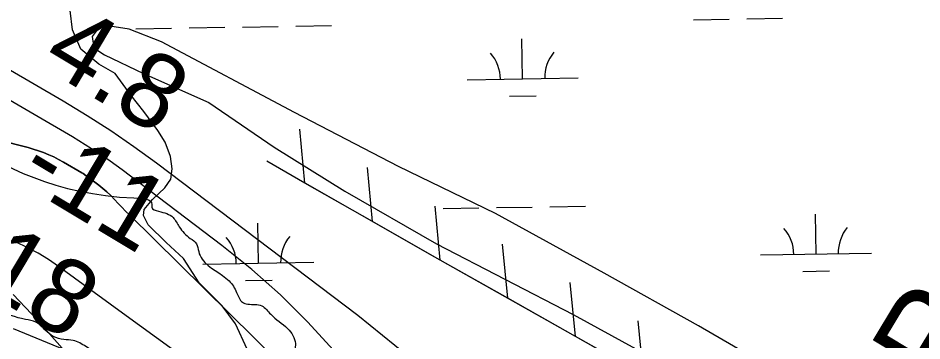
# Model space of a CAD drawing. Extents: x 3855477 to 3893699, y 299188 to 325115.
# Drawn here: x 3861561 to 3862374, y 317154 to 317445 of the extents above; entities that cross this region are included whole.
import ezdxf

# ---------------------------------------------------------------- set-up
doc = ezdxf.new("R2010")
doc.units = 0
for name, color, linetype in [('V-LEVE-TOET', 7, 'Continuous'), ('V-RIVR-EDGE', 7, 'Continuous'), ('V-RIVR-RANG', 7, 'Continuous'), ('V-RIVR-RANG-IDEN', 7, 'Continuous'), ('V-RRAP-FSHR', 7, 'Continuous'), ('V-TOPO-DPTH', 7, 'Continuous'), ('V-TOPO-MINR', 7, 'Continuous'), ('V-TOPO-SHOR', 7, 'Continuous'), ('V-TOPO-WATR', 7, 'Continuous'), ('V-WETL-SWMP', 7, 'Continuous')]:
    doc.layers.add(name, color=color, linetype=linetype)

msp = doc.modelspace()

# ---------------------------------------------------------------- linework, layer by layer
at = {"layer": 'V-LEVE-TOET'}
msp.add_lwpolyline([(3862463.67, 317012.4), (3862350.14, 317069.05), (3862254.51, 317120.23), (3862173.11, 317167.56), (3862088, 317214.94), (3861990.29, 317268.78), (3861903.02, 317310.89), (3861809.48, 317359.41), (3861689.68, 317422.99), (3861660.73, 317434.38), (3861643.33, 317437.2), (3861632.74, 317435.2), (3861627.38, 317427.86), (3861628.86, 317417.8), (3861638.31, 317411.37), (3861673.53, 317394.62), (3861732.44, 317368.66), (3861791.2, 317328.42), (3861854.71, 317288.67), (3861937.17, 317241.33), (3862060.15, 317177.71), (3862160.49, 317122.79), (3862265.5, 317059.36), (3862376.89, 316999.04)], dxfattribs=at)
at = {"layer": 'V-RIVR-EDGE'}
msp.add_spline([(3859519.27, 318133.34), (3859529.08, 318128.12), (3859557.75, 318117.29), (3859589.18, 318096.89), (3859608.3, 318091.66), (3859632.6, 318087.21), (3859655.71, 318083.17), (3859677.62, 318079.13), (3859695.14, 318076.3), (3859736.57, 318066.23), (3859764.45, 318061.38), (3859790.33, 318051.75), (3859824.18, 318038.52), (3859868.37, 318020.07), (3859890.67, 318012.05), (3859919.33, 318000.82), (3859946.39, 317985.21), (3859972.27, 317972.39), (3859987.4, 317965.98), (3859998.95, 317963.16), (3860007.3, 317958.36), (3860026.81, 317947.55), (3860045.91, 317937.54), (3860071.38, 317923.92), (3860094.87, 317913.9), (3860108.41, 317909.49), (3860130.3, 317897.08), (3860149.8, 317885.47), (3860170.5, 317876.25), (3860195.19, 317867.82), (3860221.06, 317854.21), (3860250.51, 317837.4), (3860275.18, 317822.59), (3860303.05, 317809.37), (3860359.56, 317779.34), (3860406.54, 317758.5), (3860436.79, 317744.08), (3860477.8, 317728.83), (3860496.52, 317723.61), (3860519.21, 317713.19), (3860555.84, 317695.96), (3860594.84, 317675.54), (3860632.26, 317656.32), (3860676.44, 317633.09), (3860726.58, 317605.47), (3860767.97, 317581.06), (3860790.66, 317570.64), (3860877.81, 317518.61), (3860907.67, 317504.59), (3860923.6, 317499.77), (3860947.49, 317491.74), (3860980.94, 317479.3), (3861011.2, 317471.26), (3861035.1, 317464.42), (3861065.37, 317455.98), (3861094.05, 317449.13), (3861112.77, 317445.1), (3861139.06, 317440.25), (3861167.33, 317430.22), (3861205.17, 317422.16), (3861236.25, 317418.89), (3861259.36, 317418.04), (3861273.71, 317417.2), (3861299.99, 317409.96), (3861325.86, 317397.55), (3861341.79, 317391.53), (3861353.74, 317387.91), (3861368.49, 317388.67), (3861377.65, 317388.65), (3861664.73, 317282.73), (3861681.06, 317276.71), (3861681.05, 317274.32), (3861687.02, 317270.72), (3861700.16, 317265.1), (3861705.72, 317256.72), (3861715.66, 317246.33), (3861721.22, 317241.54), (3861723.2, 317234.36), (3861726.37, 317227.58), (3861750.63, 317207.99), (3861757.38, 317197.61), (3861762.54, 317188.83), (3861767.32, 317187.22), (3861780.07, 317185.6), (3861788.02, 317178.01), (3861803.13, 317165.22), (3861810.27, 317151.65), (3861809.85, 317139.69), (3861814.21, 317132.91), (3861819.77, 317124.13), (3861817.34, 317108.59), (3861814.52, 317094.25), (3861799.35, 317086.71), (3861786.59, 317080.77), (3861777.01, 317076.81), (3861766.22, 317064.08), (3861761.83, 317062.89), (3861758.65, 317067.29), (3861753.91, 317083.24), (3861749.94, 317087.23), (3861742.77, 317089.64), (3861728.42, 317090.08), (3861720.06, 317091.29), (3861710.51, 317097.3), (3861701.37, 317107.68), (3861698.2, 317118.05), (3861695.03, 317124.04), (3861685.48, 317130.44), (3861670.34, 317131.27), (3861652.81, 317132.51), (3861648.43, 317134.11), (3861621.76, 317148.93), (3861610.22, 317154.53), (3861601.85, 317155.35), (3861592.29, 317158.16), (3861585.13, 317163.76), (3861576.78, 317170.96), (3861567.22, 317173.37), (3861541.33, 317180.21), (3861520.61, 317180.66), (3861509.85, 317179.89), (3861487.15, 317186.72), (3861457.28, 317196.76), (3861452.1, 317195.97), (3861445.31, 317191.21), (3861444.5, 317182.84), (3861448.07, 317178.45), (3861469.56, 317166.84), (3861510.97, 317148.8), (3861530.48, 317141.18), (3861552.77, 317132.36), (3861596.96, 317112.72)], degree=3, dxfattribs=at)
at = {"layer": 'V-RRAP-FSHR'}
for p, q in [((3861818.78, 317296.07), (3861814.23, 317344.69)), ((3861879.6, 317261.43), (3861875.06, 317310.05)), ((3861940.43, 317226.79), (3861935.89, 317275.41)), ((3862001.41, 317192.42), (3861996.67, 317241.02)), ((3862062.38, 317158.02), (3862057.64, 317206.62)), ((3862123.35, 317123.63), (3862118.6, 317172.23))]:
    msp.add_line(p, q, dxfattribs=at)
for points in [[(3861818.78, 317296.07), (3861784.43, 317315.63)], [(3863755.9, 316222.32), (3863272.86, 316481.96), (3862847.86, 316733.36), (3862473.5, 316926.11), (3861935.6, 317229.54), (3861789.61, 317312.68)], [(3861879.6, 317261.43), (3861818.78, 317296.07)], [(3861940.44, 317226.81), (3861935.6, 317229.54), (3861879.6, 317261.43)], [(3862001.41, 317192.42), (3861940.44, 317226.81)], [(3862062.38, 317158.02), (3862001.41, 317192.42)], [(3862123.35, 317123.63), (3862062.38, 317158.03)]]:
    msp.add_lwpolyline(points, dxfattribs=at)
at = {"layer": 'V-TOPO-DPTH'}
for points in [[(3861910.69, 317141.02), (3861866.55, 317176.93), (3861685.18, 317313.89), (3861664.79, 317328.72), (3861644.06, 317343.05), (3861622.84, 317356.64), (3861601.29, 317369.72), (3861302.2, 317544.09)], [(3861347.4, 317384.32), (3861564.88, 317329.31), (3861569.64, 317328.02), (3861574.37, 317326.62), (3861579.04, 317325.07), (3861583.68, 317323.42), (3861588.25, 317321.57), (3861592.74, 317319.58), (3861597.13, 317317.36), (3861601.44, 317314.98), (3861617.93, 317305.37), (3861619.32, 317304.53), (3861622.03, 317302.72), (3861623.35, 317301.77), (3861633.22, 317294.31), (3861636.99, 317291.3), (3861640.64, 317288.15), (3861644.11, 317284.81), (3861647.46, 317281.33), (3861650.75, 317277.79), (3861654.07, 317274.28), (3861657.45, 317270.82), (3861660.87, 317267.4), (3861795.55, 317134.72)], [(3861347.4, 317384.32), (3861564.88, 317329.31), (3861569.64, 317328.02), (3861574.37, 317326.62), (3861579.04, 317325.07), (3861583.68, 317323.42), (3861588.25, 317321.57), (3861592.74, 317319.58), (3861597.13, 317317.36), (3861601.44, 317314.98), (3861617.93, 317305.37), (3861619.32, 317304.53), (3861622.03, 317302.72), (3861623.35, 317301.77), (3861633.22, 317294.31), (3861636.99, 317291.3), (3861640.64, 317288.15), (3861644.11, 317284.81), (3861647.46, 317281.33), (3861650.75, 317277.79), (3861654.07, 317274.28), (3861657.45, 317270.82), (3861660.87, 317267.4), (3861795.55, 317134.72)]]:
    msp.add_lwpolyline(points, dxfattribs=at)
at = {"layer": 'V-TOPO-MINR'}
for points in [[(3861844.58, 317145.86), (3861821.2, 317171.27), (3861796.81, 317195.61), (3861770.93, 317218.35), (3861744.04, 317240.03), (3861654.26, 317307.83), (3861643.41, 317315.72), (3861632.38, 317323.35), (3861621.08, 317330.58), (3861609.61, 317337.54), (3861460.52, 317424.46)], [(3861795.55, 317134.72), (3861660.87, 317267.4), (3861657.45, 317270.82), (3861654.07, 317274.28), (3861650.75, 317277.79), (3861647.46, 317281.33), (3861644.11, 317284.81), (3861640.64, 317288.15), (3861636.99, 317291.3), (3861633.22, 317294.31), (3861623.35, 317301.77), (3861622.03, 317302.72), (3861619.32, 317304.53), (3861617.93, 317305.37), (3861601.44, 317314.98), (3861597.13, 317317.36), (3861592.74, 317319.58), (3861588.25, 317321.57), (3861583.68, 317323.42), (3861579.04, 317325.07), (3861574.37, 317326.62), (3861569.64, 317328.02), (3861564.88, 317329.31), (3861347.4, 317384.32)], [(3862404.48, 316704.59), (3862330.72, 316742.86), (3862217.46, 316802.66), (3862200.75, 316811.81), (3862184.24, 316821.3), (3862168.03, 316831.3), (3862152.02, 316841.63), (3861817.27, 317065.08), (3861776.98, 317092.35), (3861736.94, 317119.97), (3861697.25, 317148.1), (3861657.8, 317176.57), (3861597.14, 317220.95), (3861588.02, 317227.18), (3861578.66, 317232.99), (3861568.95, 317238.17), (3861558.99, 317242.94)], [(3861556.21, 317195.89), (3861572.78, 317178.37), (3861589.01, 317160.52), (3861689.64, 317046.47), (3861691.77, 317038.05), (3861690.85, 317031.54), (3861685.38, 317027.9), (3861676.87, 317026.16), (3861656.62, 317032.37), (3861636.58, 317039.18), (3861616.88, 317046.9), (3861597.4, 317055.23), (3861530.37, 317085.72)]]:
    msp.add_lwpolyline(points, dxfattribs=at)
at = {"layer": 'V-TOPO-SHOR'}
msp.add_lwpolyline([(3861766.78, 317146.72), (3861756.45, 317169.53), (3861744.48, 317185.49), (3861723.57, 317206.3), (3861709.54, 317228.1), (3861693.84, 317242.52), (3861677.64, 317258.53), (3861673.5, 317267.02), (3861674.08, 317272.29), (3861681.57, 317281.19), (3861692.77, 317291.64), (3861698.13, 317299.5), (3861699.28, 317309), (3861697.81, 317320.1), (3861693.19, 317332.82), (3861686.44, 317343.45), (3861673.94, 317360.48), (3861662.47, 317374.86), (3861648.18, 317394.54), (3861633.48, 317403.14), (3861617.25, 317416.51), (3861609.51, 317434.01), (3861607.58, 317451.46)], dxfattribs=at)
at = {"layer": 'V-TOPO-WATR'}
msp.add_lwpolyline([(3861910.69, 317141.02), (3861866.55, 317176.93), (3861685.18, 317313.89), (3861664.79, 317328.72), (3861644.06, 317343.05), (3861622.84, 317356.64), (3861601.29, 317369.72), (3861302.2, 317544.09)], dxfattribs=at)
at = {"layer": 'V-WETL-SWMP'}
for p, q in [((3862168.49, 317443.07), (3862200.49, 317443.59)), ((3862216.49, 317443.85), (3862248.48, 317444.37)), ((3861666.65, 317434.89), (3861698.65, 317435.41)), ((3861714.65, 317435.67), (3861746.64, 317436.19)), ((3861762.64, 317436.46), (3861794.63, 317436.98)), ((3861810.63, 317437.24), (3861842.63, 317437.76)), ((3862014.75, 317389.81), (3862014.16, 317425.81)), ((3861964.76, 317389), (3862064.74, 317390.63)), ((3862003, 317374.19), (3862027, 317374.58)), ((3861943.23, 317273.2), (3861975.23, 317273.72)), ((3861991.22, 317273.98), (3862023.22, 317274.5)), ((3862039.22, 317274.77), (3862071.21, 317275.29)), ((3862278.79, 317232.23), (3862278.2, 317268.23)), ((3861776.94, 317224.06), (3861776.36, 317260.05)), ((3862228.79, 317231.42), (3862328.78, 317233.05)), ((3861726.95, 317223.24), (3861826.94, 317224.87)), ((3862267.04, 317216.61), (3862291.04, 317217)), ((3861765.2, 317208.43), (3861789.19, 317208.82))]:
    msp.add_line(p, q, dxfattribs=at)
for points in [[(3861766.78, 317146.72), (3861756.46, 317169.53), (3861744.48, 317185.49), (3861723.57, 317206.3), (3861709.54, 317228.1), (3861693.84, 317242.52), (3861677.64, 317258.53), (3861673.5, 317267.02), (3861674.08, 317272.29), (3861681.57, 317281.19), (3861692.77, 317291.64), (3861698.13, 317299.5), (3861699.28, 317309), (3861697.81, 317320.1), (3861693.19, 317332.82), (3861686.44, 317343.45), (3861673.94, 317360.48), (3861662.47, 317374.86), (3861648.18, 317394.54), (3861633.48, 317403.14), (3861617.25, 317416.51), (3861609.51, 317434.01), (3861607.58, 317451.46)], [(3861556.21, 317165.32), (3861602.28, 317146.44), (3861635.29, 317135.06), (3861658.84, 317124.3), (3861678.18, 317114.11), (3861695.97, 317105.51), (3861711.12, 317096.42), (3861729.42, 317085.72), (3861746.65, 317074.5), (3861767, 317059.56)]]:
    msp.add_lwpolyline(points, dxfattribs=at)
for centre, start, end in [((3862069.98, 317391.19), 140.16154, 181.7052), ((3861959.51, 317389.39), 0.16154, 41.7052), ((3862223.54, 317231.81), 0.16154, 41.7052), ((3862334.01, 317233.61), 140.16154, 181.7052), ((3861721.7, 317223.63), 0.16154, 41.7052), ((3861832.17, 317225.43), 140.16154, 181.7052)]:
    msp.add_arc(centre, 35.25, start, end, dxfattribs=at)

# ---------------------------------------------------------------- texts
at = {"layer": 'V-RIVR-RANG'}
for s, p in [('4.8', (3861579.69, 317402.01)), ('-11', (3861558.42, 317298.19)), ('-18', (3861494.83, 317219.71))]:
    msp.add_text(s, height=67, rotation=329.09833, dxfattribs=at).set_placement(p)
at = {"layer": 'V-RIVR-RANG-IDEN'}
msp.add_text('R-23.9', height=83, rotation=58.86317, dxfattribs=at).set_placement((3862396.14, 317104.07))

doc.saveas('drawing.dxf')
